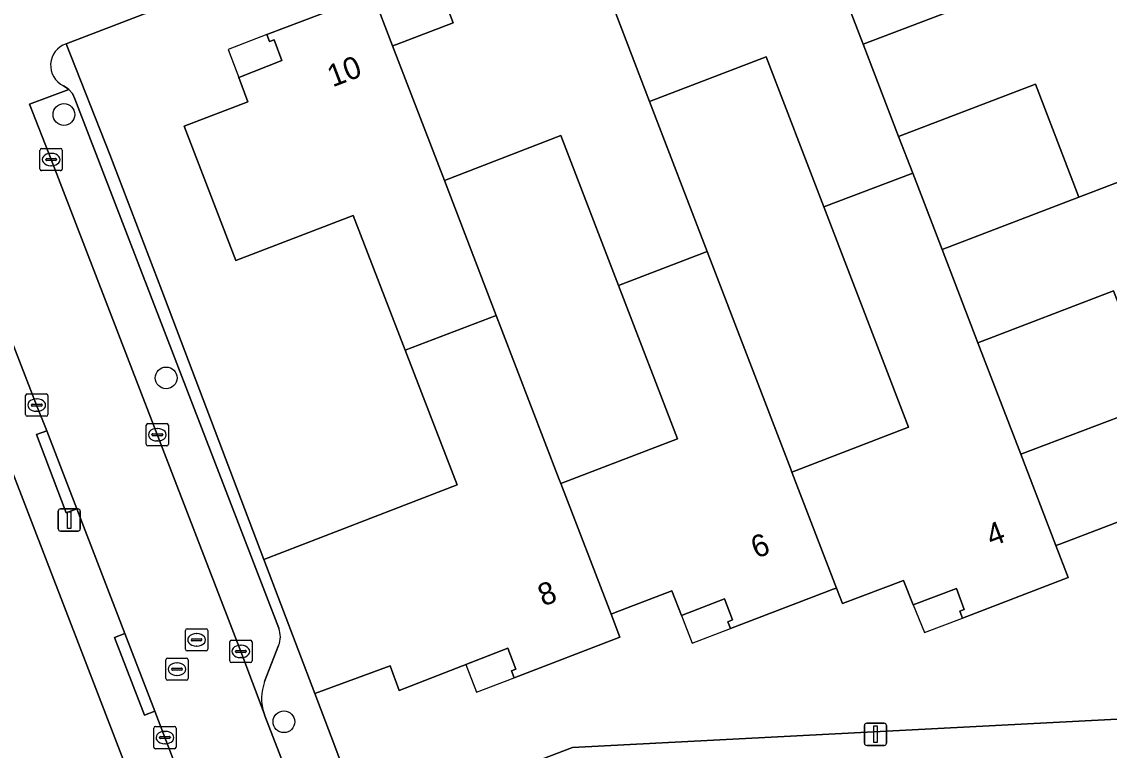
# Model space of a CAD drawing. Extents: x 159262 to 160143, y 383399 to 384319.
# Drawn here: x 159446.11 to 159495.03, y 383645.59 to 383678.39 of the extents above; entities that cross this region are included whole.
import ezdxf

# ---------------------------------------------------------------- set-up
doc = ezdxf.new("R2010")
doc.units = 0
for name, color, linetype in [('IMGEO_Boom', 7, 'Continuous'), ('IMGEO_Erf', 7, 'Continuous'), ('IMGEO_Hek', 7, 'Continuous'), ('IMGEO_Kolk', 7, 'Continuous'), ('IMGEO_Lichtmast', 7, 'Continuous'), ('IMGEO_Pand', 7, 'Continuous'), ('IMGEO_Pand_nummerreeks', 7, 'Continuous'), ('IMGEO_Pand_overbouw', 7, 'Continuous'), ('IMGEO_Parkeervlak_open', 7, 'Continuous'), ('IMGEO_Rijbaan_lokaal_open', 7, 'Continuous'), ('IMGEO_Rioolput', 7, 'Continuous'), ('IMGEO_Voetpad_open', 7, 'Continuous')]:
    doc.layers.add(name, color=color, linetype=linetype)

msp = doc.modelspace()

# ---------------------------------------------------------------- linework, layer by layer
at = {"layer": 'IMGEO_Boom'}
for centre in [(159448.008, 383674.21), (159452.605, 383662.353), (159457.904, 383646.875)]:
    msp.add_circle(centre, 0.489, dxfattribs=at)
at = {"layer": 'IMGEO_Erf'}
for points in [[(159481.998, 383682.477), (159483.961, 383677.37), (159490.041, 383679.698), (159488.093, 383684.82)], [(159482.194, 383670.049), (159479.595, 383676.811), (159474.354, 383674.795), (159476.945, 383668.042), (159480.704, 383658.248), (159480.756, 383658.114), (159486.006, 383660.132)], [(159485.556, 383673.219), (159486.188, 383671.576), (159487.513, 383668.129), (159493.665, 383670.483), (159491.705, 383675.582)], [(159472.956, 383666.51), (159470.366, 383673.261), (159465.122, 383671.237), (159467.452, 383665.169), (159467.71, 383664.496), (159470.291, 383657.775), (159470.359, 383657.599), (159475.603, 383659.611)], [(159489.125, 383663.933), (159491.054, 383658.914), (159497.161, 383661.233), (159495.223, 383666.276)]]:
    msp.add_lwpolyline(points, close=True, dxfattribs=at)
for points in [[(159461.057, 383682.377), (159448.102, 383677.396), (159450.069, 383672.414), (159452.408, 383666.289), (159457.001, 383654.177), (159460.412, 383655.499), (159461.345, 383655.856), (159465.691, 383657.54), (159464.748, 383659.986), (159463.354, 383663.603), (159461.018, 383669.666), (159455.745, 383667.638), (159453.419, 383673.686), (159456.285, 383674.788), (159455.868, 383675.883), (159457.816, 383676.64), (159457.463, 383677.571), (159457.254, 383677.499), (159457.135, 383677.806), (159461.898, 383679.632), (159462.795, 383677.296), (159462.97, 383677.363), (159465.512, 383678.331), (159465.105, 383679.423)], [(159438.869, 383641.706), (159452.08, 383641.511), (159438.358, 383677.117)], [(159498.695, 383657.123), (159492.81, 383654.875), (159492.632, 383654.807), (159493.185, 383653.369), (159488.423, 383651.541), (159488.302, 383651.852), (159488.504, 383651.935), (159488.156, 383652.88), (159486.215, 383652.145), (159485.781, 383653.237), (159483.029, 383652.192), (159482.76, 383652.894), (159482.617, 383652.839), (159477.999, 383651.069), (159477.876, 383651.379), (159478.077, 383651.464), (159477.723, 383652.406), (159475.784, 383651.66), (159475.351, 383652.765), (159472.799, 383651.787), (159472.617, 383651.717), (159473.015, 383650.68), (159468.257, 383648.853), (159468.134, 383649.163), (159468.335, 383649.248), (159467.981, 383650.19), (159463.094, 383648.287), (159462.687, 383649.395), (159459.298, 383648.142), (159460.195, 383645.78), (159461.547, 383642.154), (159470.88, 383645.715), (159500, 383647.239)]]:
    msp.add_lwpolyline(points, dxfattribs=at)
at = {"layer": 'IMGEO_Hek'}
msp.add_lwpolyline([(159452.408, 383666.289), (159457.001, 383654.177)], dxfattribs=at)
at = {"layer": 'IMGEO_Kolk'}
for p, q in [((159446.931, 383671.757), (159446.931, 383672.609)), ((159447.006, 383672.683), (159447.858, 383672.683)), ((159447.233, 383672.226), (159447.631, 383672.226)), ((159447.419, 383672.463), (159447.444, 383672.463)), ((159447.932, 383672.609), (159447.932, 383671.757)), ((159447.19, 383672.177), (159447.19, 383672.189)), ((159447.628, 383672.14), (159447.23, 383672.14)), ((159447.442, 383671.903), (159447.417, 383671.903)), ((159447.674, 383672.189), (159447.674, 383672.177)), ((159447.858, 383671.683), (159447.006, 383671.683)), ((159446.283, 383660.704), (159446.283, 383661.556)), ((159446.358, 383661.63), (159447.21, 383661.63)), ((159447.284, 383661.556), (159447.284, 383660.704)), ((159446.542, 383661.124), (159446.542, 383661.136)), ((159446.98, 383661.087), (159446.582, 383661.087)), ((159446.585, 383661.173), (159446.983, 383661.173)), ((159446.771, 383661.41), (159446.796, 383661.41)), ((159447.026, 383661.136), (159447.026, 383661.124)), ((159447.21, 383660.63), (159446.358, 383660.63)), ((159446.794, 383660.85), (159446.769, 383660.85)), ((159451.708, 383659.37), (159451.708, 383660.222)), ((159451.783, 383660.296), (159452.635, 383660.296)), ((159452.196, 383660.076), (159452.221, 383660.076)), ((159452.709, 383660.222), (159452.709, 383659.37)), ((159451.967, 383659.79), (159451.967, 383659.802)), ((159452.405, 383659.753), (159452.007, 383659.753)), ((159452.01, 383659.839), (159452.408, 383659.839)), ((159452.219, 383659.516), (159452.194, 383659.516)), ((159452.451, 383659.802), (159452.451, 383659.79)), ((159452.635, 383659.296), (159451.783, 383659.296)), ((159455.467, 383649.616), (159455.467, 383650.468)), ((159455.542, 383650.542), (159456.394, 383650.542)), ((159455.955, 383650.322), (159455.98, 383650.322)), ((159456.468, 383650.468), (159456.468, 383649.616)), ((159455.726, 383650.036), (159455.726, 383650.048)), ((159456.164, 383649.999), (159455.766, 383649.999)), ((159455.769, 383650.085), (159456.167, 383650.085)), ((159455.978, 383649.762), (159455.953, 383649.762)), ((159456.21, 383650.048), (159456.21, 383650.036)), ((159456.394, 383649.542), (159455.542, 383649.542)), ((159452.051, 383645.738), (159452.051, 383646.59)), ((159452.126, 383646.664), (159452.978, 383646.664)), ((159452.539, 383646.444), (159452.564, 383646.444)), ((159453.052, 383646.59), (159453.052, 383645.738)), ((159452.31, 383646.158), (159452.31, 383646.17)), ((159452.748, 383646.121), (159452.35, 383646.121)), ((159452.353, 383646.207), (159452.751, 383646.207)), ((159452.562, 383645.884), (159452.537, 383645.884)), ((159452.794, 383646.17), (159452.794, 383646.158)), ((159452.978, 383645.664), (159452.126, 383645.664))]:
    msp.add_line(p, q, dxfattribs=at)
for points in [[(159446.931, 383671.757), (159446.931, 383672.609)], [(159447.006, 383672.683), (159447.858, 383672.683)], [(159447.932, 383672.609), (159447.932, 383671.757)], [(159447.858, 383671.683), (159447.006, 383671.683)], [(159446.283, 383660.704), (159446.283, 383661.556)], [(159446.358, 383661.63), (159447.21, 383661.63)], [(159447.284, 383661.556), (159447.284, 383660.704)], [(159447.21, 383660.63), (159446.358, 383660.63)], [(159451.708, 383659.37), (159451.708, 383660.222)], [(159451.783, 383660.296), (159452.635, 383660.296)], [(159452.709, 383660.222), (159452.709, 383659.37)], [(159452.635, 383659.296), (159451.783, 383659.296)], [(159455.467, 383649.616), (159455.467, 383650.468)], [(159455.542, 383650.542), (159456.394, 383650.542)], [(159456.468, 383650.468), (159456.468, 383649.616)], [(159456.394, 383649.542), (159455.542, 383649.542)], [(159452.051, 383645.738), (159452.051, 383646.59)], [(159452.126, 383646.664), (159452.978, 383646.664)], [(159453.052, 383646.59), (159453.052, 383645.738)], [(159452.978, 383645.664), (159452.126, 383645.664)]]:
    msp.add_lwpolyline(points, dxfattribs=at)
for centre, radius, start, end in [((159447.008, 383672.607), 0.0765, 91.552, 178.448), ((159447.008, 383672.607), 0.0765, 91.552, 178.448), ((159447.23, 383672.186), 0.0403, 85.8775, 175.7526), ((159447.635, 383672.188), 0.0386, 1.7309, 96.639), ((159447.856, 383672.607), 0.0765, 1.552, 88.448), ((159447.856, 383672.607), 0.0765, 1.552, 88.448), ((159447.008, 383671.759), 0.0765, 181.552, 268.448), ((159447.008, 383671.759), 0.0765, 181.552, 268.448), ((159447.227, 383672.176), 0.0366, 178.938, 274.7102), ((159447.631, 383672.183), 0.043, 264.8664, 352.4533), ((159447.856, 383671.759), 0.0765, 271.552, 358.448), ((159447.856, 383671.759), 0.0765, 271.552, 358.448), ((159446.36, 383661.554), 0.0765, 91.552, 178.448), ((159446.36, 383661.554), 0.0765, 91.552, 178.448), ((159447.208, 383661.554), 0.0765, 1.552, 88.448), ((159447.208, 383661.554), 0.0765, 1.552, 88.448), ((159446.582, 383661.133), 0.0403, 85.8775, 175.7526), ((159446.579, 383661.123), 0.0366, 178.938, 274.7102), ((159446.983, 383661.13), 0.043, 264.8664, 352.4533), ((159446.987, 383661.135), 0.0386, 1.7309, 96.639), ((159446.36, 383660.706), 0.0765, 181.552, 268.448), ((159446.36, 383660.706), 0.0765, 181.552, 268.448), ((159447.208, 383660.706), 0.0765, 271.552, 358.448), ((159447.208, 383660.706), 0.0765, 271.552, 358.448), ((159451.785, 383660.22), 0.0765, 91.552, 178.448), ((159451.785, 383660.22), 0.0765, 91.552, 178.448), ((159452.633, 383660.22), 0.0765, 1.552, 88.448), ((159452.633, 383660.22), 0.0765, 1.552, 88.448), ((159452.007, 383659.799), 0.0403, 85.8775, 175.7526), ((159452.004, 383659.789), 0.0366, 178.938, 274.7102), ((159452.408, 383659.796), 0.043, 264.8664, 352.4533), ((159452.412, 383659.801), 0.0386, 1.7309, 96.639), ((159451.785, 383659.372), 0.0765, 181.552, 268.448), ((159451.785, 383659.372), 0.0765, 181.552, 268.448), ((159452.633, 383659.372), 0.0765, 271.552, 358.448), ((159452.633, 383659.372), 0.0765, 271.552, 358.448), ((159455.544, 383650.466), 0.0765, 91.552, 178.448), ((159455.544, 383650.466), 0.0765, 91.552, 178.448), ((159456.392, 383650.466), 0.0765, 1.552, 88.448), ((159456.392, 383650.466), 0.0765, 1.552, 88.448), ((159455.766, 383650.045), 0.0403, 85.8775, 175.7526), ((159455.763, 383650.035), 0.0366, 178.938, 274.7102), ((159456.167, 383650.042), 0.043, 264.8664, 352.4533), ((159456.171, 383650.047), 0.0386, 1.7309, 96.639), ((159455.544, 383649.618), 0.0765, 181.552, 268.448), ((159455.544, 383649.618), 0.0765, 181.552, 268.448), ((159456.392, 383649.618), 0.0765, 271.552, 358.448), ((159456.392, 383649.618), 0.0765, 271.552, 358.448), ((159452.128, 383646.588), 0.0765, 91.552, 178.448), ((159452.128, 383646.588), 0.0765, 91.552, 178.448), ((159452.976, 383646.588), 0.0765, 1.552, 88.448), ((159452.976, 383646.588), 0.0765, 1.552, 88.448), ((159452.35, 383646.167), 0.0403, 85.8775, 175.7526), ((159452.347, 383646.157), 0.0366, 178.938, 274.7102), ((159452.751, 383646.164), 0.043, 264.8664, 352.4533), ((159452.755, 383646.169), 0.0386, 1.7309, 96.639), ((159452.128, 383645.74), 0.0765, 181.552, 268.448), ((159452.128, 383645.74), 0.0765, 181.552, 268.448), ((159452.976, 383645.74), 0.0765, 271.552, 358.448), ((159452.976, 383645.74), 0.0765, 271.552, 358.448)]:
    msp.add_arc(centre, radius, start, end, dxfattribs=at)
for centre, major_axis, ratio, start_param, end_param in [((159447.418, 383672.183), (-0.387, 0.002), 0.722429, 4.712389, 7.853982), ((159447.443, 383672.183), (-0.39, 0.002), 0.717154, 1.570796, 4.712389), ((159446.77, 383661.13), (-0.387, 0.002), 0.722429, 4.712389, 7.853982), ((159446.795, 383661.13), (-0.39, 0.002), 0.717154, 1.570796, 4.712389), ((159452.195, 383659.796), (-0.387, 0.002), 0.722429, 4.712389, 7.853982), ((159452.22, 383659.796), (-0.39, 0.002), 0.717154, 1.570796, 4.712389), ((159455.954, 383650.042), (-0.387, 0.002), 0.722429, 4.712389, 7.853982), ((159455.979, 383650.042), (-0.39, 0.002), 0.717154, 1.570796, 4.712389), ((159452.538, 383646.164), (-0.387, 0.002), 0.722429, 4.712389, 7.853982), ((159452.563, 383646.164), (-0.39, 0.002), 0.717154, 1.570796, 4.712389)]:
    msp.add_ellipse(centre, major_axis=major_axis, ratio=ratio, start_param=start_param, end_param=end_param, dxfattribs=at)
at = {"layer": 'IMGEO_Lichtmast'}
for p, q in [((159447.752, 383655.556), (159447.752, 383656.356)), ((159447.752, 383656.356), (159447.752, 383655.556)), ((159447.852, 383656.456), (159448.642, 383656.456)), ((159448.642, 383656.456), (159447.852, 383656.456)), ((159448.742, 383656.356), (159448.742, 383655.556)), ((159448.742, 383655.556), (159448.742, 383656.356)), ((159448.642, 383655.456), (159447.852, 383655.456)), ((159447.852, 383655.456), (159448.642, 383655.456)), ((159484.118, 383646.812), (159484.908, 383646.812)), ((159484.908, 383646.812), (159484.118, 383646.812)), ((159484.018, 383645.912), (159484.018, 383646.712)), ((159484.018, 383646.712), (159484.018, 383645.912)), ((159485.008, 383646.712), (159485.008, 383645.912)), ((159485.008, 383645.912), (159485.008, 383646.712)), ((159484.908, 383645.812), (159484.118, 383645.812)), ((159484.118, 383645.812), (159484.908, 383645.812))]:
    msp.add_line(p, q, dxfattribs=at)
for points in [[(159448.172, 383656.331), (159448.322, 383656.331), (159448.322, 383655.581), (159448.172, 383655.581), (159448.172, 383656.331)], [(159484.438, 383646.687), (159484.588, 383646.687), (159484.588, 383645.937), (159484.438, 383645.937), (159484.438, 383646.687)]]:
    msp.add_lwpolyline(points, dxfattribs=at)
for centre, start, end in [((159447.852, 383656.356), 90, 180), ((159447.852, 383656.356), 90, 180), ((159448.642, 383656.356), 0, 90), ((159448.642, 383656.356), 360, 90), ((159447.852, 383655.556), 180, 270), ((159447.852, 383655.556), 180, 270), ((159448.642, 383655.556), 270, 0), ((159448.642, 383655.556), 270, 0), ((159484.118, 383646.712), 90, 180), ((159484.118, 383646.712), 90, 180), ((159484.908, 383646.712), 0, 90), ((159484.908, 383646.712), 360, 90), ((159484.118, 383645.912), 180, 270), ((159484.118, 383645.912), 180, 270), ((159484.908, 383645.912), 270, 0), ((159484.908, 383645.912), 270, 0)]:
    msp.add_arc(centre, 0.1, start, end, dxfattribs=at)
at = {"layer": 'IMGEO_Pand'}
for points in [[(159483.961, 383677.37), (159481.998, 383682.477), (159480.379, 383686.689), (159475.643, 383684.891), (159475.762, 383684.584), (159475.971, 383684.656), (159476.324, 383683.725), (159474.376, 383682.968), (159474.8, 383681.86), (159472.221, 383680.874), (159472.047, 383680.807), (159474.354, 383674.795), (159479.595, 383676.811), (159482.194, 383670.049), (159486.188, 383671.576), (159485.556, 383673.219)], [(159472.956, 383666.51), (159476.945, 383668.042), (159474.354, 383674.795), (159472.047, 383680.807), (159471.14, 383683.17), (159466.372, 383681.346), (159466.491, 383681.039), (159466.7, 383681.111), (159467.053, 383680.18), (159465.105, 383679.423), (159465.512, 383678.331), (159462.97, 383677.363), (159462.795, 383677.296), (159465.122, 383671.237), (159470.366, 383673.261)], [(159498.598, 383675.488), (159499.696, 383675.913), (159498.941, 383677.872), (159499.882, 383678.23), (159500, 383678.042), (159500.277, 383678.153), (159500, 383678.876), (159498.452, 383682.919), (159496.097, 383682.017), (159490.041, 383679.698), (159483.961, 383677.37), (159485.556, 383673.219), (159491.705, 383675.582), (159493.665, 383670.483), (159499.634, 383672.767), (159499.565, 383672.949)], [(159465.122, 383671.237), (159462.795, 383677.296), (159461.898, 383679.632), (159457.135, 383677.806), (159457.254, 383677.499), (159457.463, 383677.571), (159457.816, 383676.64), (159455.868, 383675.883), (159456.285, 383674.788), (159453.419, 383673.686), (159455.745, 383667.638), (159461.018, 383669.666), (159463.354, 383663.603), (159467.452, 383665.169)], [(159503.215, 383666.668), (159502.464, 383668.631), (159503.405, 383668.989), (159503.49, 383668.788), (159503.8, 383668.912), (159501.998, 383673.672), (159500, 383672.907), (159499.634, 383672.767), (159493.665, 383670.483), (159487.513, 383668.129), (159489.125, 383663.933), (159495.223, 383666.276), (159497.161, 383661.233), (159500, 383662.311), (159503.171, 383663.515), (159503.105, 383663.69), (159502.136, 383666.253)], [(159491.054, 383658.914), (159489.125, 383663.933), (159487.513, 383668.129), (159486.188, 383671.576), (159482.194, 383670.049), (159486.006, 383660.132), (159480.756, 383658.114), (159482.76, 383652.894), (159483.029, 383652.192), (159485.781, 383653.237), (159486.215, 383652.145), (159488.156, 383652.88), (159488.504, 383651.935), (159488.302, 383651.852), (159488.423, 383651.541), (159493.185, 383653.369), (159492.632, 383654.807)], [(159476.945, 383668.042), (159472.956, 383666.51), (159475.603, 383659.611), (159470.359, 383657.599), (159472.617, 383651.717), (159472.799, 383651.787), (159475.351, 383652.765), (159475.784, 383651.66), (159477.723, 383652.406), (159478.077, 383651.464), (159477.876, 383651.379), (159477.999, 383651.069), (159482.617, 383652.839), (159482.76, 383652.894), (159480.756, 383658.114), (159480.704, 383658.248)], [(159470.359, 383657.599), (159470.291, 383657.775), (159467.71, 383664.496), (159467.452, 383665.169), (159463.354, 383663.603), (159464.748, 383659.986), (159465.691, 383657.54), (159461.345, 383655.856), (159460.412, 383655.499), (159457.001, 383654.177), (159459.298, 383648.142), (159462.687, 383649.395), (159463.094, 383648.287), (159467.981, 383650.19), (159468.335, 383649.248), (159468.134, 383649.163), (159468.257, 383648.853), (159473.015, 383650.68), (159472.617, 383651.717)], [(159505.683, 383656.991), (159506.796, 383657.417), (159506.041, 383659.384), (159506.982, 383659.742), (159507.067, 383659.541), (159507.377, 383659.665), (159505.537, 383664.413), (159503.171, 383663.515), (159500, 383662.311), (159497.161, 383661.233), (159491.054, 383658.914), (159492.632, 383654.807), (159492.81, 383654.875), (159498.695, 383657.123), (159500, 383653.703), (159500.713, 383651.835), (159506.773, 383654.147)]]:
    msp.add_lwpolyline(points, close=True, dxfattribs=at)
at = {"layer": 'IMGEO_Pand_overbouw'}
for points in [[(159457.463, 383677.571), (159457.254, 383677.499), (159457.135, 383677.806), (159455.39, 383677.137), (159455.868, 383675.883), (159457.816, 383676.64)], [(159488.504, 383651.935), (159488.156, 383652.88), (159486.215, 383652.145), (159486.716, 383650.886), (159488.423, 383651.541), (159488.302, 383651.852)], [(159477.876, 383651.379), (159478.077, 383651.464), (159477.723, 383652.406), (159475.784, 383651.66), (159476.275, 383650.408), (159477.999, 383651.069)], [(159468.134, 383649.163), (159468.335, 383649.248), (159467.981, 383650.19), (159466.079, 383649.449), (159466.564, 383648.203), (159468.257, 383648.853)]]:
    msp.add_lwpolyline(points, close=True, dxfattribs=at)
at = {"layer": 'IMGEO_Parkeervlak_open'}
for points in [[(159457.668, 383651.082), (159448.497, 383674.919), (159448.389, 383675.159), (159448.227, 383675.335), (159446.46, 383674.672), (159447.428, 383672.182), (159455.963, 383650.041), (159457.011, 383647.25)], [(159457.037, 383648.686), (159457.665, 383650.308)]]:
    msp.add_lwpolyline(points, dxfattribs=at)
for centre, radius, start, end in [((159456.739, 383650.699), 1.005, 337.1299, 22.4259), ((159458.99, 383647.932), 2.094, 158.9021, 199.0234)]:
    msp.add_arc(centre, radius, start, end, dxfattribs=at)
at = {"layer": 'IMGEO_Rijbaan_lokaal_open'}
for points in [[(159448.102, 383677.396), (159461.057, 383682.377), (159463.605, 383683.356), (159482.084, 383690.461), (159490.681, 383693.764), (159496.449, 383695.986), (159494.814, 383700.262), (159494.712, 383700.222), (159491.215, 383698.835), (159478.091, 383693.809), (159462.604, 383687.862), (159452.257, 383683.88), (159449.756, 383682.936), (159448.831, 383682.571), (159445.289, 383681.205), (159444.982, 383681.1), (159444.018, 383680.757)], [(159441.61, 383674.649), (159442.38, 383672.543), (159443.562, 383669.529), (159444.874, 383666.015), (159446.781, 383661.13), (159447.242, 383659.978), (159448.581, 383656.463), (159450.754, 383650.851), (159452.098, 383647.346), (159452.549, 383646.165), (159454.327, 383641.533), (159459.241, 383641.492), (159457.052, 383647.141), (159457.011, 383647.25), (159455.963, 383650.041), (159447.428, 383672.182), (159446.46, 383674.672), (159448.227, 383675.335), (159448.113, 383675.43), (159447.984, 383675.503)]]:
    msp.add_lwpolyline(points, dxfattribs=at)
msp.add_arc((159448.436, 383676.425), 1.027, 108.9686, 243.8975, dxfattribs=at)
at = {"layer": 'IMGEO_Rioolput'}
for p, q in [((159453.475, 383650.136), (159453.475, 383650.988)), ((159453.55, 383651.062), (159454.402, 383651.062)), ((159453.963, 383650.842), (159453.988, 383650.842)), ((159454.476, 383650.988), (159454.476, 383650.136)), ((159453.734, 383650.556), (159453.734, 383650.568)), ((159454.172, 383650.519), (159453.774, 383650.519)), ((159453.777, 383650.605), (159454.175, 383650.605)), ((159453.986, 383650.282), (159453.961, 383650.282)), ((159454.218, 383650.568), (159454.218, 383650.556)), ((159452.669, 383649.742), (159453.521, 383649.742)), ((159454.402, 383650.062), (159453.55, 383650.062)), ((159452.594, 383648.816), (159452.594, 383649.668)), ((159452.853, 383649.236), (159452.853, 383649.248)), ((159452.896, 383649.285), (159453.294, 383649.285)), ((159453.082, 383649.522), (159453.107, 383649.522)), ((159453.337, 383649.248), (159453.337, 383649.236)), ((159453.595, 383649.668), (159453.595, 383648.816)), ((159453.521, 383648.742), (159452.669, 383648.742)), ((159453.291, 383649.199), (159452.893, 383649.199)), ((159453.105, 383648.962), (159453.08, 383648.962))]:
    msp.add_line(p, q, dxfattribs=at)
for points in [[(159453.475, 383650.136), (159453.475, 383650.988)], [(159453.55, 383651.062), (159454.402, 383651.062)], [(159454.476, 383650.988), (159454.476, 383650.136)], [(159452.669, 383649.742), (159453.521, 383649.742)], [(159454.402, 383650.062), (159453.55, 383650.062)], [(159452.594, 383648.816), (159452.594, 383649.668)], [(159453.595, 383649.668), (159453.595, 383648.816)], [(159453.521, 383648.742), (159452.669, 383648.742)]]:
    msp.add_lwpolyline(points, dxfattribs=at)
for centre, radius, start, end in [((159453.552, 383650.986), 0.0765, 91.552, 178.448), ((159453.552, 383650.986), 0.0765, 91.552, 178.448), ((159454.4, 383650.986), 0.0765, 1.552, 88.448), ((159454.4, 383650.986), 0.0765, 1.552, 88.448), ((159453.774, 383650.565), 0.0403, 85.8775, 175.7526), ((159453.771, 383650.555), 0.0366, 178.938, 274.7102), ((159454.175, 383650.562), 0.043, 264.8664, 352.4533), ((159454.179, 383650.567), 0.0386, 1.7309, 96.639), ((159452.671, 383649.666), 0.0765, 91.552, 178.448), ((159452.671, 383649.666), 0.0765, 91.552, 178.448), ((159453.552, 383650.138), 0.0765, 181.552, 268.448), ((159453.552, 383650.138), 0.0765, 181.552, 268.448), ((159453.519, 383649.666), 0.0765, 1.552, 88.448), ((159453.519, 383649.666), 0.0765, 1.552, 88.448), ((159454.4, 383650.138), 0.0765, 271.552, 358.448), ((159454.4, 383650.138), 0.0765, 271.552, 358.448), ((159452.893, 383649.245), 0.0403, 85.8775, 175.7526), ((159452.89, 383649.235), 0.0366, 178.938, 274.7102), ((159453.294, 383649.242), 0.043, 264.8664, 352.4533), ((159453.298, 383649.247), 0.0386, 1.7309, 96.639), ((159452.671, 383648.818), 0.0765, 181.552, 268.448), ((159452.671, 383648.818), 0.0765, 181.552, 268.448), ((159453.519, 383648.818), 0.0765, 271.552, 358.448), ((159453.519, 383648.818), 0.0765, 271.552, 358.448)]:
    msp.add_arc(centre, radius, start, end, dxfattribs=at)
for centre, major_axis, ratio, start_param, end_param in [((159453.962, 383650.562), (-0.387, 0.002), 0.722429, 4.712389, 7.853982), ((159453.987, 383650.562), (-0.39, 0.002), 0.717154, 1.570796, 4.712389), ((159453.081, 383649.242), (-0.387, 0.002), 0.722429, 4.712389, 7.853982), ((159453.106, 383649.242), (-0.39, 0.002), 0.717154, 1.570796, 4.712389)]:
    msp.add_ellipse(centre, major_axis=major_axis, ratio=ratio, start_param=start_param, end_param=end_param, dxfattribs=at)
at = {"layer": 'IMGEO_Voetpad_open'}
for points in [[(159494.712, 383700.222), (159494.814, 383700.262), (159493.36, 383704.052), (159435.186, 383681.698), (159438.358, 383677.117), (159452.08, 383641.511), (159454.327, 383641.533), (159452.549, 383646.165), (159452.098, 383647.346), (159451.632, 383647.167), (159450.288, 383650.672), (159450.754, 383650.851), (159448.581, 383656.463), (159448.114, 383656.286), (159446.775, 383659.801), (159447.242, 383659.978), (159446.781, 383661.13), (159444.874, 383666.015), (159444.406, 383665.841), (159443.094, 383669.355), (159443.562, 383669.529), (159442.38, 383672.543), (159441.61, 383674.649), (159440.667, 383674.211)], [(159457.011, 383647.25), (159457.052, 383647.141), (159459.241, 383641.492), (159461.547, 383642.154), (159460.195, 383645.78), (159459.298, 383648.142), (159457.001, 383654.177), (159452.408, 383666.289), (159450.069, 383672.414), (159448.102, 383677.396)], [(159447.984, 383675.503), (159448.113, 383675.43), (159448.227, 383675.335), (159448.389, 383675.159), (159448.497, 383674.919), (159457.668, 383651.082)], [(159457.665, 383650.308), (159457.037, 383648.686)], [(159510.841, 383647.807), (159500, 383647.239), (159470.88, 383645.715), (159461.547, 383642.154), (159459.241, 383641.492), (159454.327, 383641.533), (159452.08, 383641.511), (159438.869, 383641.706)]]:
    msp.add_lwpolyline(points, dxfattribs=at)
for points in [[(159447.242, 383659.978), (159446.775, 383659.801), (159448.114, 383656.286), (159448.581, 383656.463)], [(159452.098, 383647.346), (159450.754, 383650.851), (159450.288, 383650.672), (159451.632, 383647.167)]]:
    msp.add_lwpolyline(points, close=True, dxfattribs=at)
for centre, radius, start, end in [((159448.436, 383676.425), 1.027, 108.9686, 243.8975), ((159456.739, 383650.699), 1.005, 337.1299, 22.4259), ((159458.99, 383647.932), 2.094, 158.9021, 199.0234)]:
    msp.add_arc(centre, radius, start, end, dxfattribs=at)

# ---------------------------------------------------------------- texts
at = {"layer": 'IMGEO_Pand_nummerreeks'}
for s, rotation, p in [('10', 20.9703, (159460.095, 383675.429)), ('4', 20.9989, (159489.732, 383654.743)), ('6', 20.9703, (159479.15, 383654.209)), ('8', 21.0046, (159469.568, 383652.057))]:
    msp.add_text(s, height=1, rotation=rotation, dxfattribs=at).set_placement(p)

doc.saveas('drawing.dxf')
